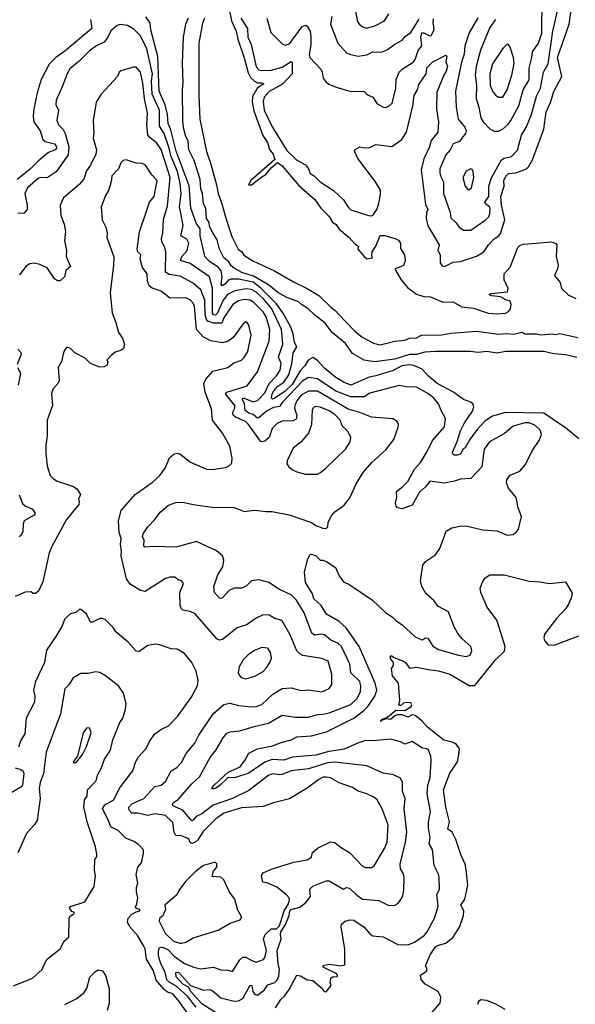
# Model space of a CAD drawing. Extents: x 1268547 to 1425625, y 515768 to 616754.
# Tile 384 of 507: x 1349187 to 1352991, y 591376 to 598115. Entities that reach past the tile are written whole.
import ezdxf

# ---------------------------------------------------------------- set-up
doc = ezdxf.new("R2010")
doc.units = 0

msp = doc.modelspace()

# ---------------------------------------------------------------- linework, layer by layer
at = {"layer": '0CON10XD'}
for points in [[(1350605.6, 598265.6), (1350637.8, 598107.8), (1350669.7, 598035), (1350680.4, 597980.4), (1350725, 597854.3), (1350750.5, 597750.5), (1350768.1, 597718.1), (1350795, 597694.1), (1350815, 597682.5), (1350845, 597683.3), (1350857.8, 597675), (1350815, 597648.9), (1350781.7, 597588.3), (1350779.6, 597549.6), (1350791.1, 597491.1), (1350852.7, 597322.7), (1350884.3, 597275), (1350896.7, 597226.8), (1350923.6, 597195), (1350932.9, 597157.1), (1350768.5, 597015), (1350754.7, 596985), (1350775, 596984.5), (1350845, 597039.9), (1350871.4, 597055), (1350909.2, 597100.7), (1350952.5, 597137.5), (1350985, 597115.6), (1351098.9, 596978.9), (1351208.8, 596885), (1351248.1, 596825), (1351305, 596768.6), (1351329.5, 596729.5), (1351355, 596712.5), (1351372.7, 596682.7), (1351442, 596625), (1351481.2, 596581.2), (1351506, 596565), (1351501.2, 596545), (1351545, 596492.9), (1351565, 596478.1), (1351602.5, 596485), (1351597.8, 596505), (1351601.5, 596525), (1351625.5, 596565), (1351655, 596638.8), (1351685, 596637.2), (1351757.3, 596617.3), (1351780.4, 596605), (1351794.5, 596585), (1351795, 596548.8), (1351822.9, 596505), (1351826.8, 596465), (1351815, 596432.9), (1351755, 596407.5), (1351798.9, 596335), (1351841.7, 596281.8), (1351905, 596235.5), (1351955, 596220), (1351998.9, 596218.9), (1352085, 596181.2), (1352155, 596184.4), (1352215, 596148.5), (1352295, 596140.6), (1352395, 596107.3), (1352455, 596101.1), (1352514.5, 596105.5), (1352535, 596117.1), (1352547.3, 596135), (1352552.9, 596165), (1352545, 596188.9), (1352515, 596197.5), (1352478, 596218), (1352420, 596225), (1352402, 596235), (1352415, 596240.8), (1352528, 596252), (1352531.8, 596275), (1352503.3, 596335), (1352503.3, 596375), (1352545, 596420), (1352597.2, 596555), (1352611.1, 596568.9), (1352635, 596577.7), (1352725.8, 596584.2), (1352823.5, 596593.5), (1352856, 596585), (1352864.3, 596575), (1352860.6, 596495), (1352873.5, 596435), (1352869.6, 596410.4), (1352850, 596365), (1352886.7, 596315), (1352896, 596275), (1352942.3, 596232.3), (1352995, 596206.7)], [(1352435, 597350.8), (1352465, 597351.9), (1352500.3, 597369.7), (1352535, 597402.5), (1352549.3, 597425), (1352603.8, 597526.2), (1352633.8, 597635), (1352675, 597704), (1352676.2, 597783.8), (1352694.6, 597855), (1352698.5, 597895), (1352740, 597955), (1352763.1, 598023.1), (1352764.2, 598265.8)], [(1351483.5, 598185), (1351500.2, 598100.2), (1351515, 598079.2), (1351535.5, 598065.5), (1351565, 598057.8), (1351617.6, 598072.4), (1351685, 598107.8), (1351714.3, 598154.3)], [(1352107.8, 597762.2), (1352090.5, 597735), (1352042.4, 597617.6), (1352040, 597505), (1352054.5, 597415), (1352050, 597345), (1352005, 597288.9), (1351992.1, 597245), (1351955, 597161.9), (1351935, 597086.2), (1351965, 596850), (1351981.4, 596815), (1351972, 596795), (1351970.3, 596755), (1351982.1, 596705), (1352059.5, 596575), (1352050, 596535), (1352067.1, 596505), (1352065, 596450), (1352079.5, 596429.5), (1352095, 596426.2), (1352155, 596454.3), (1352205, 596459.4), (1352314.6, 596495.4), (1352365.8, 596525), (1352397.5, 596575), (1352435.3, 596614.7), (1352468.1, 596635), (1352478.7, 596651.3), (1352508, 596745), (1352485.2, 596845), (1352480.8, 596905), (1352503.8, 596975), (1352501.7, 597015), (1352515, 597044.6), (1352535, 597061.8), (1352585, 597066.3), (1352656.2, 597093.8), (1352671.6, 597108.4), (1352698.4, 597155), (1352775.8, 597365), (1352792.2, 597485), (1352821.7, 597548.3), (1352845, 597624.3), (1352898.4, 597725), (1352870.2, 597855), (1352948.5, 598085), (1352964.4, 598195.6)], [(1352323.5, 598126.5), (1352265, 598025.6), (1352235.9, 597935), (1352230.5, 597879.5), (1352212.4, 597825), (1352170.9, 597625), (1352174.6, 597515.4), (1352189.1, 597435), (1352235, 597379.2), (1352243.9, 597355), (1352240.4, 597335), (1352215, 597302.9), (1352198.9, 597281.1), (1352155, 597264.4), (1352133.8, 597225), (1352105, 597190.6), (1352063.8, 597095), (1352063.9, 597066.1), (1352067.6, 597045), (1352088.9, 597005), (1352089.2, 596925), (1352135.3, 596795), (1352138, 596758), (1352174.5, 596725), (1352195.2, 596695.2), (1352225, 596673.9), (1352275, 596673.8), (1352375, 596742.1), (1352398.2, 596765), (1352406.4, 596785), (1352408.1, 596825), (1352404.6, 596835), (1352376, 596855), (1352371.8, 596865), (1352398.1, 596905), (1352399.7, 596975), (1352418.5, 597031.5), (1352485, 597154.6), (1352505, 597167.3), (1352555, 597178.9), (1352595, 597220.6), (1352622, 597325), (1352655, 597377.1), (1352690.6, 597465), (1352725, 597591.4), (1352752.9, 597645), (1352774.7, 597755), (1352806.3, 597813.7), (1352838.3, 598035), (1352875.7, 598205)], [(1349671.6, 598115), (1349680, 598055), (1349495, 597899.5), (1349433.2, 597855), (1349389.7, 597810.3), (1349334, 597706), (1349306.6, 597615), (1349284.8, 597505.2), (1349278.1, 597455), (1349284.1, 597415), (1349326, 597355), (1349344.8, 597294.8), (1349361.1, 597281.1), (1349424.7, 597264.7), (1349440, 597245), (1349438.9, 597235), (1349429.2, 597225), (1349385, 597205.5), (1349315, 597149.6), (1349258.8, 597091.2), (1349170.1, 597019.9)], [(1353016.1, 595246.1), (1352925, 595321.9), (1352775, 595421.8), (1352513.8, 595426.2), (1352425, 595402.1), (1352375, 595369.5), (1352318.9, 595311.1), (1352268.5, 595241.5), (1352237.8, 595185), (1352224.4, 595175), (1352205, 595144), (1352185, 595134), (1352162.5, 595135), (1352150, 595145), (1352150.8, 595155), (1352182, 595228), (1352205, 595301.8), (1352233, 595355), (1352286.4, 595435), (1352295.6, 595465), (1352289.2, 595485), (1352275, 595497), (1352225, 595515.5), (1352156.7, 595566.7), (1352046.4, 595625), (1351985, 595676.2), (1351943.3, 595723.3), (1351885, 595749.1), (1351853, 595753), (1351804, 595746), (1351745, 595713.4), (1351625, 595677), (1351580.7, 595669.3), (1351455, 595614.3), (1351403.6, 595635), (1351345, 595669.7), (1351276.9, 595726.9), (1351225, 595783.1), (1351195, 595803.2), (1351162.2, 595785), (1351139.1, 595745), (1351108, 595712), (1351053.1, 595616.9), (1351005, 595573), (1350935, 595523.9), (1350918.7, 595518.7), (1350911.3, 595525), (1350914.9, 595555), (1350927.6, 595575), (1350954.3, 595605.7), (1350995.2, 595635), (1351029.1, 595685), (1351050.3, 595759.7), (1351060.4, 595835), (1351084.8, 595875), (1351067.6, 595905), (1351058.3, 595965), (1351041.9, 596015), (1350989.6, 596109.6), (1350942.1, 596172.1), (1350838.4, 596278.4), (1350785, 596317.4), (1350685, 596338.6), (1350635, 596338.8), (1350615, 596332.7), (1350595, 596306.4), (1350573.4, 596293.4), (1350565.8, 596305), (1350574.4, 596355), (1350566.7, 596396.7), (1350549, 596419), (1350485, 596462.9), (1350455, 596493.8), (1350448.1, 596525), (1350422.5, 596635), (1350421.8, 596685), (1350397.3, 596717.3), (1350358.4, 596825), (1350348, 596978), (1350258, 597215), (1350221.2, 597361.2), (1350204.4, 597404.4), (1350198.9, 597465), (1350182.8, 597532.8), (1350141.4, 597625), (1350132.7, 597862.7), (1350085.9, 598045.9), (1350080, 598090), (1350050.3, 598135)], [(1350304.6, 597425), (1350301.9, 597635), (1350306.9, 597685), (1350300.9, 597815), (1350307.9, 597995), (1350325.2, 598085), (1350342.9, 598127.1)], [(1350451.5, 598125), (1350438.4, 598091.6), (1350414.2, 597955), (1350412.5, 597595), (1350421, 597435), (1350465, 597211.5), (1350495, 597125.6), (1350534.8, 596985), (1350545.8, 596925), (1350571.9, 596855), (1350600.4, 596750.4), (1350640.6, 596630.6), (1350683.9, 596543.9), (1350708.4, 596525), (1350722.7, 596502.7), (1350783.9, 596463.9), (1350931.3, 596395), (1351060.7, 596320.7), (1351155, 596275.8), (1351235, 596226), (1351322.5, 596142.5), (1351348.1, 596125), (1351413.9, 596053.9), (1351482.8, 595982.8), (1351532.6, 595942.6), (1351610.5, 595900.5), (1351655, 595889), (1351755, 595914.5), (1351825, 595921.2), (1351855, 595935.1), (1351905, 595938.1), (1351938, 595955), (1352075, 595957.4), (1352140.8, 595969.2), (1352315, 595983.6), (1352465, 595963.3), (1352525, 595966.2), (1352568.6, 595961.4), (1352625, 595977.3), (1352645.8, 595965.8), (1352725, 595964.8), (1352755, 595958.1), (1352835, 595964), (1352855, 595960), (1352885, 595967), (1353009.3, 595939.3)], [(1350700.5, 598125), (1350746.2, 598055), (1350748.1, 597995), (1350770.8, 597945), (1350805, 597792.5), (1350825, 597772.5), (1350845, 597765.9), (1350908.7, 597768.7), (1350985, 597790.4), (1351045, 597828.9), (1351052.7, 597822.7), (1351051.8, 597745), (1350986.9, 597673.1), (1350895, 597624.2), (1350861.3, 597585), (1350853.5, 597555), (1350861.6, 597495), (1350913, 597385), (1351015, 597220), (1351085, 597152.7), (1351145, 597120.6), (1351165.4, 597095), (1351175, 597062.5), (1351204.2, 597045), (1351245, 597004.5), (1351335, 596945.6), (1351405, 596880.9), (1351435, 596830.8), (1351455, 596812.5), (1351575.6, 596774.4), (1351595, 596772.2), (1351609.5, 596780.5), (1351631.8, 596815), (1351643.5, 596846.5), (1351657.4, 596917.4), (1351657, 596947), (1351622.6, 597005), (1351501.4, 597165), (1351480, 597215), (1351483.3, 597226.7), (1351515, 597243.8), (1351547.3, 597237.3), (1351585, 597240), (1351625, 597260.5), (1351735, 597246.5), (1351802.5, 597295), (1351836.1, 597343.9), (1351877.7, 597525), (1351887.1, 597595), (1351910.4, 597635), (1351919.7, 597670.3), (1351969.6, 597745), (1351975, 597785.7), (1352015, 597825.3), (1352105, 597872.5), (1352112.5, 597865), (1352105.8, 597825.8), (1352115.4, 597795.4), (1352107.8, 597762.2)], [(1350878.5, 598125), (1350907.4, 598027.4), (1350985, 597950), (1351005, 597939.2), (1351035, 597949.4), (1351122.1, 598067.9), (1351145, 598077.1), (1351155, 598071.4), (1351175.3, 598035), (1351180.9, 597995), (1351180.8, 597945), (1351168.9, 597875), (1351172.7, 597855), (1351248.1, 597775), (1351257.8, 597755), (1351264.4, 597715), (1351285, 597688), (1351303.6, 597673.6), (1351355, 597652.9), (1351455, 597622.9), (1351542.5, 597625), (1351569.5, 597599.5), (1351603.9, 597583.9), (1351635, 597538), (1351677.5, 597515), (1351695, 597514.3), (1351716.2, 597525), (1351736.6, 597543.4), (1351742, 597562), (1351762.5, 597645), (1351764.5, 597705), (1351786.2, 597755), (1351804.7, 597775.3), (1351881.9, 597825), (1351895, 597841.9), (1351915, 597904.5), (1351940, 597935), (1351934.6, 597995), (1351941.5, 598025), (1351955, 598025.4), (1351995, 598003.8), (1352005, 598005.6), (1352025.2, 598044.8), (1352017.3, 598095), (1352019.8, 598120.2)], [(1351323.1, 598136.9), (1351315.5, 598085), (1351364.4, 597955), (1351425, 597888.1), (1351445, 597877.8), (1351505, 597864.5), (1351565, 597873.3), (1351605, 597894.5), (1351665, 597892.2), (1351705, 597910), (1351755, 597947.5), (1351806.1, 597973.9), (1351829.1, 598000.9), (1351865, 598027.5), (1351922.1, 598117.9)], [(1352445, 598115.7), (1352405, 598060.8), (1352342.8, 597905), (1352313.3, 597795), (1352305.7, 597735), (1352314.7, 597665.3), (1352312.2, 597575), (1352331.5, 597515), (1352345, 597442.9), (1352361.1, 597415), (1352405, 597368.1), (1352435, 597350.8)], [(1350937.7, 591352.3), (1350975, 591410), (1350999.1, 591430.9), (1351032, 591478), (1351084.6, 591575.4), (1351110.7, 591570.7), (1351155, 591543.8), (1351195, 591538.6), (1351251.5, 591491.5), (1351271.4, 591465), (1351285, 591461.8), (1351320, 591505), (1351313.3, 591525), (1351317.5, 591555), (1351333.8, 591566.2), (1351360, 591565), (1351363.8, 591575), (1351355, 591586.9), (1351265, 591630), (1351265, 591642.5), (1351305, 591651.9), (1351385, 591638.9), (1351413.8, 591646.2), (1351414.2, 591755), (1351387.1, 591905), (1351390, 591925), (1351414.5, 591945.5), (1351445, 591953.8), (1351475, 591951.2), (1351545.6, 591905), (1351585, 591858.6), (1351605, 591845.6), (1351675, 591837.9), (1351775, 591784.5), (1351845, 591782.7), (1351885, 591798.5), (1351925, 591824.4), (1351959.6, 591850.4), (1351977.2, 591872.7), (1352026.8, 591965), (1352051.5, 592045), (1352048.6, 592091.4), (1352042.5, 592125), (1352061.5, 592165), (1352058.9, 592245), (1352055, 592266.7), (1352025.8, 592325.8), (1352012.9, 592435), (1351990.8, 592475), (1351997.2, 592515), (1351985.4, 592584.6), (1351986.1, 592623.9), (1351999.4, 592695), (1351976.8, 592816.8), (1351981.2, 592875), (1351996.9, 592926.9), (1352005.5, 593045), (1352001.2, 593075), (1351985.3, 593115.3), (1351975, 593124.3), (1351945, 593129.5), (1351875, 593175.5), (1351825, 593156.2), (1351795, 593173.5), (1351725, 593191.5), (1351605, 593178.4), (1351555, 593182.4), (1351495, 593162), (1351408.5, 593121.5), (1351365, 593115.5), (1351304.2, 593105.8), (1351215, 593080.2), (1351055, 593067.7), (1350995, 593047.2), (1350915, 593051.4), (1350865, 593033.5), (1350755, 592958.2), (1350665, 592927.7), (1350612.8, 592927.2), (1350560, 592875), (1350529.5, 592855), (1350505, 592848), (1350501.5, 592855), (1350517.5, 592875), (1350614.7, 592965), (1350697.5, 593002.5), (1350729.2, 593045), (1350755, 593095.6), (1350815, 593125.3), (1350918.8, 593145), (1350985, 593171.2), (1351044.7, 593185.3), (1351085, 593205.9), (1351184.7, 593214.7), (1351288.3, 593241.7), (1351475, 593333.9), (1351543.3, 593386.7), (1351569.7, 593415), (1351619.4, 593485), (1351631.4, 593525), (1351621.7, 593575), (1351510.3, 593825), (1351423.4, 593953.4), (1351375, 593995.3), (1351287.3, 594047.3), (1351251.2, 594105), (1351200.2, 594150.2), (1351192.5, 594185), (1351144, 594264), (1351136.7, 594336.7), (1351159.6, 594425), (1351175, 594455.5), (1351185, 594457.5), (1351218, 594445), (1351245, 594416.2), (1351265, 594415.7), (1351290, 594405), (1351350.4, 594365), (1351375, 594308.2), (1351405, 594267.7), (1351447.2, 594247.3), (1351602.6, 594142.6), (1351695, 594054.5), (1351738.3, 594028.3), (1351765, 594001.4), (1351804.5, 593974.5), (1351895, 593890), (1351935, 593872), (1351945, 593871.4), (1351965, 593883.8), (1351981.9, 593881.9), (1352015, 593826.2), (1352055, 593805.4), (1352192.5, 593765), (1352245, 593756.9), (1352271.2, 593765), (1352282.9, 593795), (1352275.7, 593825), (1352217.4, 593877.4), (1352187.5, 593915), (1352159.2, 593965), (1352123, 594063), (1352050.5, 594100.5), (1352025, 594137.5), (1351967.7, 594187.7), (1351940, 594235), (1351931.2, 594275), (1351948.3, 594381.7), (1351965, 594406.7), (1352035, 594452.5), (1352063.9, 594496.1), (1352106.4, 594613.6), (1352145, 594636.7), (1352200.5, 594649.5), (1352245, 594650.8), (1352355, 594624.4), (1352455.6, 594615.6), (1352525.8, 594585.8), (1352565, 594591.4), (1352589.8, 594610.2), (1352601.3, 594628.7), (1352622, 594715), (1352599.2, 594775), (1352585.7, 594845), (1352535, 594907.5), (1352521.2, 594945), (1352522.5, 594965), (1352545, 594997.5), (1352612.5, 595025), (1352650.5, 595069.5), (1352696, 595165), (1352744, 595235), (1352760.8, 595275), (1352750, 595305), (1352715, 595338.9), (1352675.9, 595355.9), (1352645, 595354.6), (1352565, 595331.9), (1352507.1, 595282.9), (1352403.9, 595226.1), (1352367.8, 595175), (1352352, 595055), (1352275, 594975.4), (1352205, 594970), (1352165, 594955.6), (1352093.9, 594943.9), (1351995, 594955.5), (1351963.8, 594916.2), (1351925, 594881.1), (1351875, 594792.2), (1351805, 594768), (1351774.4, 594774.4), (1351764.2, 594785), (1351760.8, 594805), (1351769.4, 594845), (1351766.2, 594885), (1351810.3, 594919.7), (1351845, 594953.5), (1351890.6, 595039.4), (1351932.1, 595085), (1351975.8, 595155), (1352014.3, 595235), (1352095, 595327.5), (1352103.3, 595385), (1352074.4, 595434.4), (1352054, 595485), (1352022.9, 595525), (1351985.8, 595555), (1351905, 595598.9), (1351835, 595601.5), (1351785, 595612.3), (1351585, 595559.2), (1351545, 595534.1), (1351455, 595533.2), (1351352.6, 595572.6), (1351225, 595657.6), (1351165, 595666.3), (1351126.2, 595643.8), (1350983.7, 595495), (1350965, 595468.2), (1350925, 595460.7), (1350876.2, 595435), (1350825, 595390.5), (1350815, 595388.4), (1350785, 595412.7), (1350755, 595422.6), (1350729.9, 595439.9), (1350727.1, 595485), (1350711.5, 595515), (1350715, 595523.5), (1350725, 595524.3), (1350785, 595498.3), (1350815, 595509.6), (1350865, 595560.6), (1350894.4, 595625), (1350945, 595678.2), (1350970.7, 595715), (1350977.2, 595765), (1350960, 595805), (1350988, 595895), (1350980.2, 595995), (1350913.7, 596135), (1350855.9, 596205), (1350805, 596250.6), (1350775, 596267.2), (1350735, 596272.8), (1350660.9, 596259.1), (1350610.7, 596235), (1350580.3, 596195), (1350540.1, 596105), (1350526.5, 596093.5), (1350515, 596094.9), (1350507, 596107), (1350506.8, 596276.8), (1350485.9, 596355), (1350355, 596446.5), (1350286.9, 596466.9), (1350296, 596494), (1350333.5, 596535), (1350344.7, 596585), (1350332.3, 596612.3), (1350291.3, 596635), (1350306.4, 596706.4), (1350281.5, 596835), (1350293.5, 596925), (1350286.8, 596993.2), (1350266.3, 597075), (1350222.5, 597182.5), (1350210.4, 597235), (1350176.1, 597335), (1350144.1, 597385), (1350144.5, 597495), (1350094.7, 597605), (1350089.4, 597695), (1350096.9, 597745), (1350057.5, 597915), (1350014, 598005), (1349968.9, 598048.9), (1349925, 598075.5), (1349875, 598082.5), (1349855, 598074.2), (1349810.9, 598039.1), (1349790.4, 597995), (1349765, 597961.2), (1349712.5, 597935), (1349665, 597900.8), (1349595, 597831.9), (1349530.6, 597779.4), (1349511.1, 597745), (1349478.6, 597655), (1349436.6, 597563.4), (1349434.5, 597534.5), (1349451.5, 597495), (1349440.8, 597425), (1349453.3, 597395), (1349484.3, 597364.3), (1349498.8, 597335), (1349522.6, 597245), (1349519.9, 597190.1), (1349437.1, 597072.9), (1349375, 597032.8), (1349335, 597035.7), (1349315, 597031.2), (1349240.8, 596965), (1349222.5, 596925), (1349237.9, 596845), (1349238.1, 596815), (1349215, 596788.9), (1349175, 596790)], [(1352495, 597584.4), (1352525.2, 597634.8), (1352555.8, 597735), (1352571.9, 597815), (1352568.1, 597855), (1352545, 597926.7), (1352535, 597943.8), (1352525, 597946.2), (1352495, 597918.6), (1352425, 597811.9), (1352405.3, 597745), (1352408.1, 597665), (1352424.4, 597624.4), (1352445, 597597.8), (1352465, 597584.4), (1352495, 597584.4)], [(1350553.7, 591305), (1350435, 591378.8), (1350359, 591465), (1350343.7, 591493.7), (1350305, 591514.1), (1350257.7, 591565), (1350255, 591594.5), (1350275, 591597.2), (1350355.4, 591505.4), (1350445, 591473.3), (1350485, 591477.1), (1350502.5, 591472.5), (1350565, 591419.5), (1350655, 591396.8), (1350685, 591398.9), (1350715, 591416.4), (1350765, 591507.5), (1350776.8, 591505), (1350782.5, 591465), (1350795, 591445.7), (1350815, 591438.6), (1350864.1, 591475.9), (1350885, 591508.5), (1350934, 591526), (1350953.1, 591546.9), (1350962, 591568), (1350965.9, 591615), (1350956, 591656), (1350950.4, 591745), (1350977.9, 591822.1), (1350971.6, 591855), (1350975, 591873.1), (1351008, 591922), (1351032.1, 591985), (1351036.7, 592015), (1351046.5, 592025), (1351105, 592041.4), (1351146, 592074), (1351177, 592113), (1351174.4, 592165), (1351194, 592185), (1351285, 592221.4), (1351305, 592221.8), (1351405, 592164.5), (1351425, 592175.8), (1351445, 592171.9), (1351495, 592123.4), (1351535, 592096.4), (1351645, 592085.6), (1351715, 592052.9), (1351755, 592054.3), (1351775, 592066), (1351799.2, 592095), (1351809.3, 592120.7), (1351817.5, 592155), (1351820.6, 592245), (1351815, 592270), (1351795, 592302.5), (1351792.5, 592335), (1351827.5, 592485), (1351837.8, 592555), (1351818.5, 592715), (1351825.4, 592785.4), (1351808.1, 592835), (1351808.1, 592895), (1351794.4, 592924.4), (1351746.2, 592946.2), (1351675, 592958.2), (1351565, 593008.5), (1351345, 593034.3), (1351295, 593029.8), (1351165, 592986.7), (1351045.9, 592974.1), (1350985, 592949.3), (1350965, 592947), (1350925, 592952.8), (1350893.1, 592945), (1350755, 592840), (1350644, 592785), (1350510.7, 592739.3), (1350435, 592678.9), (1350395, 592661.5), (1350375, 592635.6), (1350365, 592631.4), (1350305, 592705.7), (1350236.4, 592735), (1350232.2, 592745), (1350238.8, 592755), (1350271.5, 592778.5), (1350365.6, 592885), (1350417.7, 592932.3), (1350490.7, 593065), (1350532.7, 593117.3), (1350579.1, 593200.9), (1350605, 593230.8), (1350627.9, 593242.1), (1350695, 593247.8), (1350791.8, 593278.2), (1350890.4, 593299.6), (1350985, 593354.5), (1351075, 593340.4), (1351165, 593342.3), (1351225, 593360.5), (1351265, 593360.9), (1351305, 593371.6), (1351455, 593428.5), (1351495, 593466.4), (1351520.9, 593515), (1351523.5, 593553.5), (1351515.4, 593585), (1351455.3, 593645), (1351448.2, 593705), (1351390, 593825), (1351365, 593847.5), (1351317.3, 593867.3), (1351275, 593904.5), (1351251.6, 593908.4), (1351205, 593903.6), (1351186.5, 593916.5), (1351135, 594055.8), (1351083.3, 594143.2), (1351045, 594179.5), (1350965.3, 594215.3), (1350893.4, 594263.4), (1350825, 594281.1), (1350773.8, 594275), (1350738.9, 594241.1), (1350706.7, 594225), (1350655, 594223.1), (1350621.1, 594208.9), (1350575, 594158), (1350565, 594152.9), (1350555, 594156), (1350521.4, 594195), (1350515.5, 594235), (1350544.6, 594315), (1350578.9, 594371.1), (1350585.3, 594415.2), (1350575.6, 594445.6), (1350535, 594480.3), (1350396.7, 594543.3), (1350255, 594505.4), (1350105, 594509.1), (1350044.6, 594504.6), (1350037.5, 594515), (1350038.6, 594555), (1350028.8, 594575), (1350032, 594595), (1350064.3, 594645), (1350113.1, 594695), (1350148.5, 594745), (1350205, 594791.8), (1350255, 594809.6), (1350305, 594813.8), (1350375, 594796.1), (1350505, 594778.2), (1350655, 594775.8), (1350725, 594750), (1350795, 594758), (1350875, 594748), (1350915, 594750), (1351032.5, 594725), (1351185, 594672.7), (1351215, 594653.1), (1351262.5, 594635), (1351286.4, 594633.6), (1351297, 594643), (1351300, 594675), (1351321.7, 594718.3), (1351344.2, 594745.8), (1351408.8, 594791.2), (1351447, 594843), (1351490.9, 594939.1), (1351538.9, 595015), (1351598.1, 595085), (1351695, 595170), (1351747.8, 595242.2), (1351777.5, 595325), (1351780, 595345), (1351772, 595365), (1351742.1, 595382.1), (1351595, 595394.5), (1351516.1, 595426.1), (1351435, 595448.6), (1351225, 595573.5), (1351165, 595572), (1351115, 595544.1), (1351085, 595506.5), (1351071.2, 595475), (1351069.4, 595455), (1351084.2, 595405), (1351079.2, 595380.8), (1351060.5, 595369.5), (1350983.7, 595366.3), (1350949.8, 595350.2), (1350915, 595317.5), (1350895, 595255.6), (1350865, 595231.2), (1350845, 595225.4), (1350835, 595230.8), (1350753.7, 595345), (1350732.3, 595365), (1350665, 595394), (1350647.6, 595407.6), (1350643.8, 595425), (1350659, 595455), (1350661.1, 595475), (1350596.5, 595555), (1350605, 595566.4), (1350745, 595608.5), (1350815.3, 595705), (1350895.8, 595915), (1350900, 595995), (1350875, 596080.6), (1350855, 596114.6), (1350790.3, 596180.3), (1350764.2, 596194.2), (1350725, 596200.6), (1350685, 596191.1), (1350647, 596165), (1350584.4, 596075), (1350571.8, 596038.2), (1350515, 596038), (1350475, 596050.5), (1350465, 596062.3), (1350455.9, 596095), (1350454.3, 596194.3), (1350426.5, 596265), (1350375, 596311.8), (1350285, 596358.8), (1350210.7, 596370.7), (1350186.3, 596386.4), (1350186.7, 596526.7), (1350180.4, 596555), (1350160, 596595), (1350157.7, 596615), (1350167.1, 596655), (1350172.6, 596747.4), (1350199.1, 596840.9), (1350217.5, 597035), (1350155.7, 597225.7), (1350125, 597270), (1350077.3, 597307.3), (1350064.7, 597325), (1350057.4, 597395), (1350061.2, 597475), (1350041, 597575), (1350029.8, 597679.8), (1350013.8, 597755), (1349985, 597789.2), (1349965, 597789.4), (1349880, 597765), (1349867.5, 597755), (1349856, 597725), (1349744.4, 597605.6), (1349710.9, 597549.1), (1349689.4, 597425), (1349695.4, 597335), (1349689.4, 597305), (1349713.8, 597225), (1349707.5, 597195), (1349671.9, 597118.1), (1349645, 597081.2), (1349626.5, 597023.5), (1349593.4, 596986.6), (1349485.8, 596895), (1349463.1, 596845), (1349469.1, 596775), (1349490.5, 596715), (1349500, 596665), (1349493.8, 596603.8), (1349508.1, 596535), (1349506.2, 596495), (1349516.7, 596466.7), (1349533.8, 596425), (1349502.7, 596397.3), (1349493.3, 596355), (1349462.9, 596327.1), (1349445, 596326.7), (1349425, 596341.1), (1349375, 596416.2), (1349325, 596438.2), (1349285, 596447.5), (1349257.3, 596442.7), (1349232, 596428), (1349185, 596368)], [(1353002.4, 595802.4), (1352925, 595821.6), (1352845, 595828.6), (1352775, 595844.7), (1352676.1, 595843.9), (1352515, 595843.5), (1352455, 595833.2), (1352385, 595844), (1352325, 595836.6), (1352274.5, 595844.5), (1352035, 595844.2), (1351960.8, 595839.2), (1351905, 595824.3), (1351855, 595823.9), (1351755, 595792), (1351615.9, 595774.1), (1351545, 595783.8), (1351465, 595831.2), (1351418.2, 595898.2), (1351326.3, 595975), (1351277.9, 596037.9), (1351205, 596093.9), (1351159.2, 596139.2), (1351115.4, 596165.4), (1351095, 596182.9), (1351015, 596214.1), (1350955, 596247.7), (1350890.1, 596300.1), (1350788.7, 596358.7), (1350708.2, 596385), (1350655, 596413.8), (1350635, 596429.5), (1350618, 596458), (1350585, 596485.9), (1350556.1, 596545), (1350538.9, 596608.9), (1350508.4, 596655), (1350489.8, 596695), (1350481.7, 596731.7), (1350466.2, 596755), (1350460.5, 596825), (1350446.2, 596855), (1350439.7, 596925), (1350426.5, 596955), (1350422.1, 597022.1), (1350381.1, 597151.1), (1350345.9, 597225), (1350341.1, 597285), (1350325.2, 597315), (1350308.2, 597375), (1350304.6, 597425)], [(1350395.9, 591355.9), (1350332.5, 591435), (1350255, 591502.9), (1350214.5, 591524.5), (1350195, 591544.2), (1350182.5, 591595), (1350152.3, 591655), (1350137.5, 591705), (1350137.2, 591742.7), (1350144.6, 591765.4), (1350165, 591767.3), (1350200.7, 591750.7), (1350245, 591706.1), (1350315, 591655.3), (1350380.4, 591630.4), (1350425, 591620), (1350515, 591629.4), (1350565, 591612.9), (1350615, 591610), (1350645, 591600), (1350695, 591680), (1350715, 591700), (1350735, 591700), (1350775.4, 591675.4), (1350805, 591665.6), (1350856.5, 591683.5), (1350865, 591695.7), (1350876, 591744), (1350856.6, 591825), (1350866.9, 591853.1), (1350907.9, 591892.1), (1350945, 591893.3), (1350965, 591914), (1350997.8, 592015), (1351026.9, 592065), (1351034.4, 592094.4), (1351032.5, 592105), (1351014.4, 592125), (1350947.4, 592177.4), (1350885, 592204.5), (1350852.1, 592212.1), (1350843.1, 592256.9), (1350853.8, 592275), (1350916.2, 592303.8), (1351065, 592348.9), (1351155.4, 592364.6), (1351185, 592384), (1351192, 592415), (1351226, 592445), (1351315, 592488.8), (1351345, 592483.8), (1351382.5, 592452.5), (1351445.3, 592415.3), (1351535, 592322), (1351555, 592312.5), (1351595, 592313.3), (1351615, 592324.3), (1351685, 592442), (1351702, 592485), (1351710.4, 592605), (1351669.2, 592715), (1351635.3, 592775.3), (1351611.4, 592795), (1351565, 592816.9), (1351505, 592835.4), (1351465, 592859.6), (1351375, 592892.5), (1351315, 592925.4), (1351285, 592931.3), (1351265, 592929.7), (1351235.5, 592915), (1351155, 592855.4), (1351035, 592782.5), (1350924.6, 592755.4), (1350855, 592729.4), (1350705, 592722), (1350584.5, 592685.5), (1350530.8, 592645), (1350442.1, 592557.9), (1350407.6, 592502.4), (1350385, 592484.4), (1350365, 592477.5), (1350354.5, 592484.5), (1350345.4, 592505.4), (1350332.6, 592512.6), (1350295, 592529.4), (1350255, 592532), (1350244, 592554), (1350235, 592620.6), (1350185, 592667.7), (1350115, 592678.9), (1350065, 592669.4), (1349995, 592684.8), (1349955, 592684.3), (1349935.4, 592705.4), (1349933.7, 592725), (1349955, 592749), (1350036.5, 592785), (1350112.4, 592867.6), (1350155, 592876.5), (1350185, 592901.1), (1350225, 592974.2), (1350263.1, 592996.9), (1350295, 593032), (1350326.4, 593093.6), (1350385, 593164.2), (1350412.6, 593217.4), (1350513.5, 593366.5), (1350585, 593428.8), (1350625, 593437.3), (1350685, 593420.7), (1350775, 593411.5), (1350805, 593413.8), (1350845, 593428.2), (1350921.3, 593498.7), (1350985, 593537.5), (1351045, 593543.1), (1351115, 593524.4), (1351165, 593527.3), (1351255, 593514.5), (1351305, 593536.9), (1351324.5, 593565), (1351324.6, 593635), (1351299.4, 593725), (1351255, 593741.8), (1351125, 593764.4), (1351105, 593775.8), (1351085, 593796), (1351038.2, 593905), (1350986.9, 593995), (1350975, 594004.2), (1350935, 594017.5), (1350895, 594040), (1350855, 594041.4), (1350805, 594020), (1350738, 593972), (1350710, 593965), (1350675, 593952.9), (1350576, 593874), (1350555, 593868.9), (1350537.1, 593877.1), (1350388.8, 594048.8), (1350355, 594064.4), (1350305, 594072.9), (1350292, 594085), (1350285.8, 594105), (1350284.2, 594195), (1350307.8, 594255), (1350295, 594274.2), (1350271.7, 594281.7), (1350248.8, 594298.8), (1350215, 594299.2), (1350185, 594290.8), (1350045, 594200.8), (1350015, 594207.1), (1349942.7, 594252.7), (1349918.5, 594288.5), (1349880.8, 594445), (1349883.8, 594475), (1349876, 594525), (1349880.8, 594565), (1349868.2, 594605), (1349863.1, 594685), (1349881.2, 594755), (1349978, 594865), (1350095, 594948), (1350147.5, 594995), (1350182.9, 595045), (1350213.7, 595116.3), (1350245, 595144.2), (1350265, 595148), (1350282.7, 595142.7), (1350356.8, 595086.8), (1350465, 595039.2), (1350505, 595035.8), (1350595, 595049.2), (1350615, 595056.2), (1350633.8, 595075), (1350640, 595085), (1350641.2, 595115), (1350625.8, 595195), (1350575.9, 595285.9), (1350506.2, 595375), (1350500.6, 595450.6), (1350456, 595566), (1350447.7, 595625), (1350461.5, 595655), (1350510.3, 595709.7), (1350611.2, 595735), (1350653.3, 595766.7), (1350705.8, 595785), (1350725, 595802.9), (1350747.9, 595845), (1350772.9, 595955), (1350755.8, 596025), (1350745, 596042.5), (1350735, 596047.5), (1350716.1, 596033.9), (1350649.5, 595940.5), (1350615.3, 595914.7), (1350575, 595903.3), (1350495, 595917.5), (1350443.4, 595943.4), (1350397.7, 595995), (1350383.5, 596153.5), (1350374.6, 596175), (1350355, 596196.8), (1350325, 596210.4), (1350215, 596210), (1350155, 596256.5), (1350095, 596277.1), (1350073.1, 596293.1), (1350060.9, 596325), (1350058.6, 596375), (1350028, 596418), (1350012, 596475), (1350015.7, 596505), (1349995.6, 596525.6), (1349990.8, 596545), (1350006.6, 596663.4), (1350052.8, 596797.2), (1350075, 596866.2), (1350106.9, 596905), (1350127.5, 597015), (1350092.7, 597052.7), (1350048.2, 597118.2), (1350025, 597129.4), (1349983.9, 597133.9), (1349915, 597156.2), (1349895, 597150), (1349880, 597135), (1349864, 597095), (1349818.5, 597045), (1349813.2, 597005), (1349794.7, 596945.3), (1349775, 596912.5), (1349745.4, 596835), (1349750.7, 596745), (1349777.5, 596695), (1349786.7, 596655), (1349784.5, 596624.5), (1349831.1, 596491.1), (1349830, 596435), (1349806.4, 596245), (1349819.5, 596109.5), (1349845, 596041.2), (1349864.4, 595974.4), (1349890, 595935), (1349905, 595890), (1349896.7, 595865), (1349885, 595853.8), (1349841.7, 595838.3), (1349810, 595815), (1349782.5, 595785), (1349790, 595775), (1349785, 595750), (1349765, 595740), (1349735, 595736.7), (1349671.7, 595761.7), (1349635, 595798), (1349565, 595834), (1349535, 595864), (1349515, 595873.8), (1349505, 595870), (1349488.8, 595845), (1349474, 595775), (1349451.2, 595735), (1349456.9, 595643.1), (1349448.8, 595625), (1349414.6, 595585.4), (1349404.3, 595555), (1349410.8, 595475), (1349375.8, 595375), (1349376, 595265), (1349366, 595205), (1349365.7, 595145), (1349375, 595062.5), (1349395.8, 594995.8), (1349415, 594973.8), (1349438.3, 594958.3), (1349555, 594920), (1349580.6, 594900.6), (1349604, 594865), (1349590, 594835), (1349594, 594814), (1349592.3, 594797.7), (1349507.5, 594695), (1349405.5, 594504.5), (1349389.4, 594465), (1349345, 594267.5), (1349315, 594203.3), (1349295, 594187.5), (1349278.3, 594188.3), (1349265, 594200), (1349225, 594197.5), (1349155, 594166.7)], [(1352265, 596950), (1352280.8, 596965), (1352297.3, 597035), (1352292.5, 597075), (1352285, 597090), (1352275, 597093.8), (1352245, 597078), (1352220.8, 597035), (1352238, 596975), (1352255, 596953.3), (1352265, 596950)], [(1349175, 595860), (1349195, 595837.5), (1349197.5, 595825), (1349169.1, 595755)], [(1349170.9, 595735), (1349191.9, 595695), (1349176.6, 595613.4)], [(1351145, 595004.4), (1351225, 595004.5), (1351247.5, 595015), (1351282.5, 595045), (1351417.1, 595175), (1351449.4, 595225), (1351454.4, 595255), (1351435.6, 595295), (1351395, 595334.2), (1351380.4, 595375), (1351345, 595412), (1351305, 595437.6), (1351245, 595462.3), (1351215, 595467.1), (1351199.8, 595460.2), (1351189.5, 595445), (1351185.3, 595345), (1351165, 595285.8), (1351115, 595225.6), (1351058.3, 595181.7), (1351018, 595095), (1351016.1, 595076.1), (1351030, 595055), (1351053.8, 595035), (1351085, 595021.4), (1351145, 595004.4)], [(1349182.5, 594862.5), (1349205, 594803.5), (1349225, 594787.3), (1349275.4, 594765.4), (1349292.7, 594735), (1349286.1, 594723.9), (1349218.2, 594685), (1349210, 594665), (1349209.2, 594610.8), (1349195.6, 594584.4), (1349184.2, 594575.8)], [(1352194.5, 593085.5), (1352199.1, 593125), (1352177.8, 593155), (1352155, 593167.3), (1352090.4, 593185), (1351976.4, 593275), (1351942.7, 593315), (1351895, 593353.6), (1351875, 593356.8), (1351845, 593341.8), (1351805, 593358.1), (1351772.6, 593357.4), (1351755, 593351.3), (1351725, 593325.9), (1351695, 593330), (1351663.8, 593318), (1351654.3, 593314.3), (1351663.6, 593316.4), (1351663.8, 593318), (1351665, 593325.6), (1351705, 593342), (1351761.7, 593388.3), (1351825, 593387), (1351866.7, 593415), (1351872, 593425), (1351865, 593440), (1351835, 593442), (1351815, 593437.5), (1351795, 593420), (1351783.3, 593425), (1351788.8, 593455), (1351780, 593575), (1351740, 593625), (1351733.8, 593675), (1351746.2, 593695), (1351746, 593715), (1351725, 593742.5), (1351725, 593760), (1351735, 593761.2), (1351749.4, 593749.4), (1351814.5, 593724.5), (1351828, 593715), (1351855, 593676.7), (1351905, 593684.2), (1351985, 593668.6), (1352055, 593657.5), (1352131.2, 593635), (1352265, 593558.6), (1352302.7, 593557.3), (1352445, 593733.8), (1352507.3, 593792.7), (1352511.2, 593825), (1352453.1, 594005), (1352388.8, 594095), (1352344.2, 594195), (1352340, 594225), (1352356, 594265), (1352375, 594293.8), (1352405, 594316.2), (1352505, 594316.2), (1352675, 594272), (1352748.3, 594268.3), (1352815, 594255.7), (1352925, 594266.7), (1352970.7, 594190.7), (1352963.8, 594155), (1352944.3, 594115.7), (1352926.2, 594085), (1352862.7, 594017.3), (1352780.5, 593909.5), (1352776.7, 593885), (1352781.2, 593865), (1352805, 593837.5), (1352846.4, 593833.6), (1353015, 593897.5)], [(1350336.6, 591315), (1350279.2, 591395), (1350235, 591447.1), (1350199.6, 591459.6), (1350176.7, 591476.7), (1350122.2, 591542.2), (1350104.1, 591605), (1350054.6, 591685), (1350045.9, 591755), (1350037.2, 591775), (1349995, 591844.4), (1349943.8, 591905), (1349925.7, 591935), (1349928.6, 591965), (1349955, 591992.5), (1349985, 592010), (1350010, 592015), (1350010, 592025), (1349985, 592032.5), (1349980, 592045), (1349989.1, 592060.9), (1349996.7, 592105), (1349985.8, 592145), (1349986.4, 592176.4), (1349996.7, 592205), (1349985.5, 592265.5), (1349995.3, 592314.7), (1350020.8, 592345), (1350035, 592410), (1350034.1, 592434.1), (1349999.7, 592469.7), (1349969.5, 592489.5), (1349913, 592513), (1349861.1, 592565), (1349811.4, 592591.4), (1349795.7, 592635), (1349753.2, 592715), (1349769.2, 592740.7), (1349830.9, 592775), (1349870, 592855), (1349961.9, 592975), (1349981.4, 593038.6), (1349999.3, 593070.7), (1350053, 593127), (1350076, 593175), (1350110, 593225), (1350152.7, 593257.3), (1350205, 593281.9), (1350267.8, 593345), (1350360, 593475), (1350404.4, 593555), (1350408.1, 593595), (1350396.2, 593656.2), (1350365, 593715.8), (1350315, 593776), (1350265, 593806.2), (1350225, 593810), (1350145, 593836.7), (1350115, 593840), (1350065, 593831.2), (1350005, 593790), (1349985, 593794), (1349930, 593855), (1349845.8, 593925), (1349825.8, 593955), (1349775, 594008), (1349755, 594016.2), (1349736, 594016), (1349685, 593992), (1349671.4, 593991.4), (1349645, 594047.5), (1349605, 594077.5), (1349595, 594077.5), (1349575, 594060), (1349535, 594047.5), (1349496.7, 594015), (1349475, 593962.5), (1349435, 593893.3), (1349369.3, 593800.7), (1349356.5, 593715), (1349294.7, 593585.3), (1349282.1, 593525), (1349291.2, 593485), (1349289.1, 593445), (1349230.6, 593335), (1349222.6, 593227.4), (1349194.4, 593185), (1349179.5, 593135)], [(1350735, 593604.4), (1350798, 593622), (1350854.2, 593655), (1350875, 593675.8), (1350900.5, 593715), (1350910.5, 593745), (1350904.6, 593784.6), (1350885, 593812.5), (1350845, 593818.1), (1350799.1, 593800.9), (1350751.4, 593768.6), (1350717.4, 593732.6), (1350688.8, 593685), (1350683.8, 593645), (1350688.8, 593628.8), (1350703.2, 593613.2), (1350735, 593604.4)], [(1349145, 591502.9), (1349275, 591555.8), (1349341.2, 591615), (1349355.8, 591654.2), (1349375.9, 591684.1), (1349465, 591756.2), (1349491.1, 591808.9), (1349522.5, 591835), (1349526.7, 591965), (1349535, 591982.5), (1349557.5, 591995), (1349562.5, 592005), (1349545, 592012), (1349527.1, 592035), (1349535.8, 592045), (1349633, 592077), (1349696.6, 592183.4), (1349706.2, 592255), (1349700, 592295), (1349702, 592368), (1349716.2, 592385), (1349715.9, 592404.1), (1349706.4, 592455), (1349649.3, 592625), (1349625, 592727.5), (1349630, 592775), (1349648.3, 592801.7), (1349650.6, 592845), (1349709.5, 592905), (1349719.2, 592945), (1349746.2, 592995), (1349766.7, 593055), (1349809.4, 593115), (1349824.5, 593185.5), (1349873.6, 593305), (1349893.3, 593335), (1349912, 593395), (1349915.8, 593435.8), (1349898.8, 593505), (1349863.3, 593555), (1349775, 593624.2), (1349735, 593646), (1349705, 593652), (1349655, 593639.2), (1349605, 593640.8), (1349551.4, 593608.6), (1349526.2, 593565), (1349496.7, 593535), (1349465.4, 593365), (1349369.2, 593100.8), (1349350, 592955), (1349326.9, 592893.1), (1349319.6, 592855), (1349326.2, 592785), (1349306.9, 592635), (1349291.1, 592608.9), (1349232.5, 592545), (1349175, 592414)], [(1349557.5, 593027.5), (1349575, 593033.8), (1349617.5, 593085), (1349645, 593140), (1349676.9, 593235), (1349665, 593268.8), (1349645, 593265.8), (1349622.5, 593235), (1349583.3, 593075), (1349555, 593037.5), (1349557.5, 593027.5)], [(1351982.2, 591287.8), (1352065, 591384.2), (1352070.8, 591425), (1352051.8, 591465), (1351962.2, 591515), (1351935.8, 591545.8), (1351931.2, 591575), (1351973.8, 591605), (1351973.8, 591625), (1351965.8, 591635.8), (1351970.3, 591650.3), (1351997.6, 591715), (1352035, 591769.6), (1352055, 591781.3), (1352105, 591795.1), (1352155.2, 591835), (1352198.5, 591905), (1352226.9, 591985), (1352227.3, 592015), (1352208.6, 592055), (1352234.6, 592095), (1352255, 592192.5), (1352245, 592296.7), (1352236.5, 592335), (1352209.4, 592395), (1352173.4, 592505), (1352147.5, 592555), (1352118.9, 592575), (1352130.4, 592625), (1352105.3, 592725), (1352089.6, 592845), (1352131.7, 592958.3), (1352185.6, 593035), (1352194.5, 593085.5)], [(1349155.7, 592995), (1349195, 592984.3), (1349210.8, 592970.8), (1349214.2, 592955), (1349205.1, 592875), (1349195, 592861.6), (1349127.6, 592822.4)], [(1350295, 591794.6), (1350325, 591801.2), (1350375, 591831.2), (1350545, 591884.3), (1350627.8, 591932.2), (1350695.9, 591954.1), (1350707, 591973), (1350680.5, 592020.5), (1350660, 592095), (1350624.1, 592144.1), (1350585, 592228), (1350565, 592246.9), (1350505, 592250), (1350513, 592287), (1350535.7, 592315.7), (1350537.5, 592337.5), (1350525, 592348.8), (1350445, 592325.6), (1350387.9, 592282.1), (1350322.6, 592217.4), (1350276.5, 592155), (1350263.1, 592125), (1350180, 592055), (1350185.6, 592025), (1350167.4, 591982.6), (1350145, 591963.8), (1350142.2, 591945), (1350185, 591858.5), (1350244.6, 591805), (1350284.7, 591794.7), (1350295, 591794.6)], [(1349495, 591374.5), (1349578.8, 591415), (1349625, 591454.2), (1349646.5, 591485), (1349667.9, 591562.1), (1349700.9, 591599.1), (1349725, 591612), (1349755, 591606), (1349773.9, 591573.9), (1349800.4, 591485), (1349799.5, 591385), (1349786.3, 591335)], [(1352510, 591340), (1352448, 591378), (1352385, 591401.9), (1352345, 591406.3), (1352328.3, 591395), (1352321.3, 591375)]]:
    msp.add_lwpolyline(points, dxfattribs=at)

doc.saveas('drawing.dxf')
